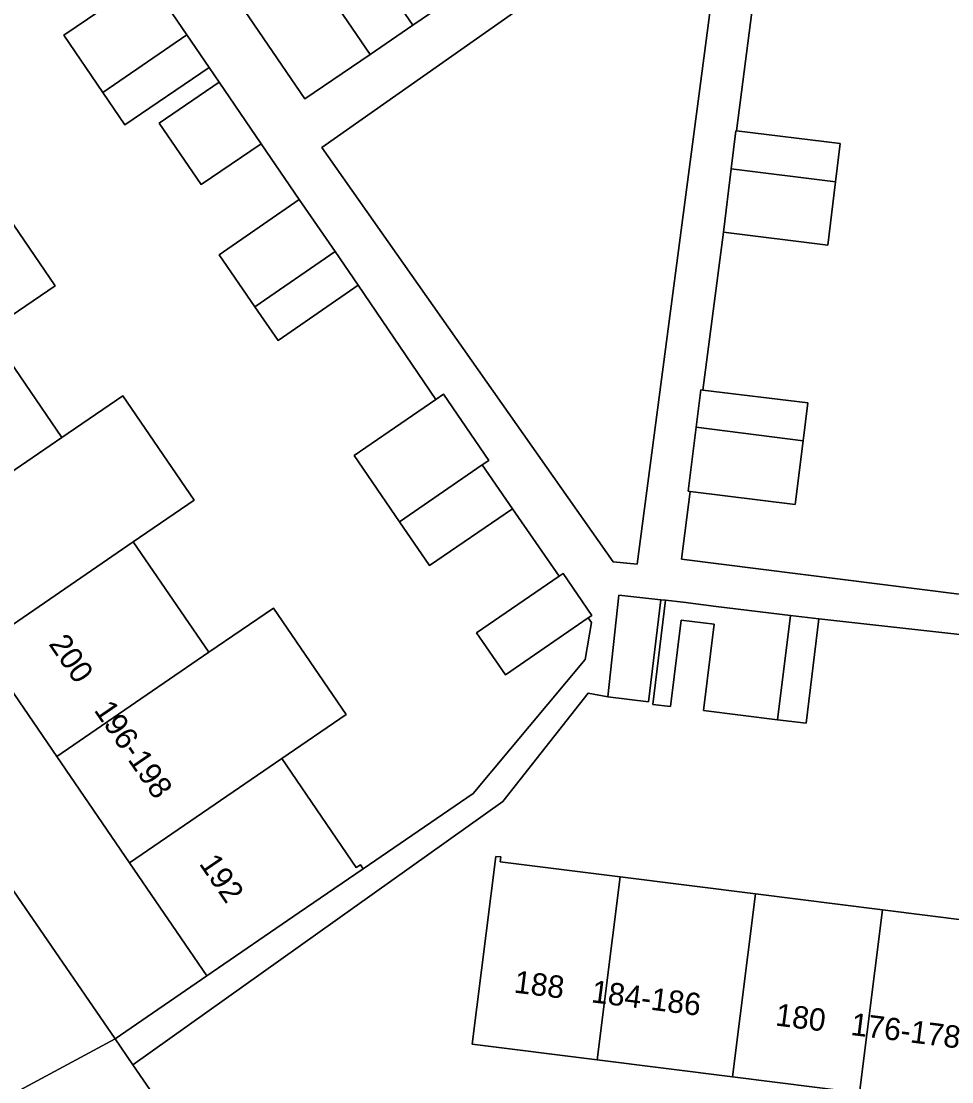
# Model space of a CAD drawing. Extents: x 158086 to 159499, y 382904 to 383981.
# Drawn here: x 158398.86 to 158440.46, y 383412.73 to 383460.14 of the extents above; entities that cross this region are included whole.
import ezdxf

# ---------------------------------------------------------------- set-up
doc = ezdxf.new("R2010")
doc.units = 0
for name, color, linetype in [('IMGEO_Erf', 7, 'Continuous'), ('IMGEO_Pand', 7, 'Continuous'), ('IMGEO_Pand_nummerreeks', 7, 'Continuous'), ('IMGEO_Voetpad_open', 7, 'Continuous')]:
    doc.layers.add(name, color=color, linetype=linetype)

msp = doc.modelspace()

# ---------------------------------------------------------------- linework, layer by layer
at = {"layer": 'IMGEO_Erf'}
for points in [[(158407.704, 383449.692), (158411.288, 383452.165), (158409.581, 383454.666), (158406.907, 383452.835), (158405.026, 383455.583), (158407.704, 383457.416), (158407.26, 383458.067), (158403.49, 383455.508), (158402.508, 383456.954), (158400.77, 383459.516), (158404.54, 383462.075), (158400.414, 383468.416), (158396.713, 383465.892), (158395.426, 383467.78), (158394.139, 383469.668), (158397.84, 383472.192), (158393.231, 383478.909), (158389.627, 383476.376), (158385.377, 383473.545), (158373.527, 383465.171)], [(158403.306, 383468.726), (158411.542, 383456.666), (158414.455, 383458.654), (158411.853, 383462.482)], [(158413.764, 383463.78), (158416.363, 383459.957), (158422.396, 383464.076)], [(158431.692, 383461.829), (158430.837, 383455.239), (158435.474, 383454.672), (158435.265, 383452.957), (158434.919, 383450.134), (158430.249, 383450.706), (158429.334, 383443.652), (158434.02, 383443.078), (158433.813, 383441.385), (158433.465, 383438.543), (158428.76, 383439.118), (158428.378, 383436.093), (158442.563, 383434.3), (158442.591, 383434.519), (158442.831, 383434.489), (158443.539, 383440.157), (158444.249, 383445.832), (158444.986, 383451.731), (158445.696, 383457.413), (158446.422, 383463.225)], [(158373.221, 383460.141), (158376.413, 383453.622), (158377.599, 383451.689), (158403.057, 383414.649), (158407.164, 383417.472), (158403.707, 383422.52), (158400.449, 383427.277), (158397.069, 383432.213), (158393.874, 383436.878), (158390.614, 383441.639), (158387.385, 383446.355), (158384.07, 383451.195), (158380.835, 383455.919), (158377.326, 383461.043)], [(158397.142, 383453.036), (158400.371, 383448.32), (158397.415, 383446.295), (158400.675, 383441.535), (158403.402, 383443.402), (158406.597, 383438.736), (158403.87, 383436.869), (158407.25, 383431.934), (158410.131, 383433.907), (158413.388, 383429.151), (158410.507, 383427.178), (158413.84, 383422.311), (158414.021, 383422.435), (158414.145, 383422.253), (158419.063, 383425.62), (158424.066, 383431.608), (158424.35, 383433.267), (158424.211, 383433.466), (158420.502, 383430.927), (158419.214, 383432.807), (158422.907, 383435.336), (158420.826, 383438.346), (158417.116, 383435.806), (158415.771, 383437.77), (158413.741, 383440.734), (158417.392, 383443.234), (158413.927, 383448.339), (158410.343, 383445.867), (158409.299, 383447.38), (158407.704, 383449.692)], [(158450.622, 383431.64), (158434.517, 383433.424), (158433.946, 383428.763), (158432.667, 383428.919), (158429.358, 383429.324), (158429.832, 383433.195), (158428.36, 383433.375), (158427.887, 383429.504), (158427.09, 383429.602), (158427.66, 383434.263), (158427.457, 383434.27), (158426.901, 383429.724), (158425.086, 383429.945), (158424.209, 383430.099), (158420.385, 383425.269), (158403.847, 383413.499), (158405.527, 383411.055), (158447.649, 383405.821)], [(158442.124, 383411.509), (158436.337, 383412.237), (158430.658, 383412.952), (158424.608, 383413.714), (158419.019, 383414.417), (158419.644, 383419.378), (158420.076, 383422.811), (158420.295, 383422.784), (158420.268, 383422.566), (158425.638, 383421.89), (158431.687, 383421.129), (158437.366, 383420.415), (158443.153, 383419.686)]]:
    msp.add_lwpolyline(points, dxfattribs=at)
msp.add_lwpolyline([(158430.534, 383467.331), (158412.293, 383454.502), (158425.326, 383435.97), (158426.393, 383435.872)], close=True, dxfattribs=at)
at = {"layer": 'IMGEO_Pand'}
for points in [[(158414.455, 383458.654), (158416.363, 383459.957), (158413.764, 383463.78), (158411.853, 383462.482)], [(158406.268, 383459.529), (158404.54, 383462.075), (158400.77, 383459.516), (158402.508, 383456.954)], [(158406.268, 383459.529), (158402.508, 383456.954), (158403.49, 383455.508), (158407.26, 383458.067)], [(158407.704, 383457.416), (158405.026, 383455.583), (158406.907, 383452.835), (158409.581, 383454.666)], [(158430.837, 383455.239), (158430.802, 383455.243), (158430.595, 383453.547), (158435.265, 383452.957), (158435.474, 383454.672)], [(158435.265, 383452.957), (158430.595, 383453.547), (158430.247, 383450.706), (158430.249, 383450.706), (158434.919, 383450.134)], [(158387.385, 383446.355), (158390.614, 383441.639), (158397.415, 383446.295), (158400.371, 383448.32), (158397.142, 383453.036), (158394.185, 383451.012)], [(158409.299, 383447.38), (158412.891, 383449.841), (158411.288, 383452.165), (158407.704, 383449.692)], [(158409.299, 383447.38), (158410.343, 383445.867), (158413.927, 383448.339), (158412.891, 383449.841)], [(158393.874, 383436.878), (158400.675, 383441.535), (158397.415, 383446.295), (158390.614, 383441.639)], [(158417.392, 383443.234), (158413.741, 383440.734), (158415.771, 383437.77), (158419.472, 383440.304), (158419.767, 383440.506), (158417.737, 383443.47)], [(158429.334, 383443.652), (158429.235, 383443.664), (158429.03, 383441.988), (158433.813, 383441.385), (158434.02, 383443.078)], [(158393.874, 383436.878), (158397.069, 383432.213), (158403.87, 383436.869), (158406.597, 383438.736), (158403.402, 383443.402), (158400.675, 383441.535)], [(158433.813, 383441.385), (158429.03, 383441.988), (158428.681, 383439.128), (158428.76, 383439.118), (158433.465, 383438.543)], [(158420.826, 383438.346), (158419.472, 383440.304), (158415.771, 383437.77), (158417.116, 383435.806)], [(158397.069, 383432.213), (158400.449, 383427.277), (158407.25, 383431.934), (158403.87, 383436.869)], [(158424.211, 383433.466), (158424.372, 383433.576), (158423.084, 383435.457), (158422.907, 383435.336), (158419.214, 383432.807), (158420.502, 383430.927)], [(158427.457, 383434.27), (158425.573, 383434.484), (158425.086, 383429.945), (158426.901, 383429.724)], [(158433.254, 383433.579), (158429.928, 383433.986), (158428.457, 383434.166), (158427.66, 383434.263), (158427.09, 383429.602), (158427.887, 383429.504), (158428.36, 383433.375), (158429.832, 383433.195), (158429.358, 383429.324), (158432.667, 383428.919)], [(158403.707, 383422.52), (158410.507, 383427.178), (158413.388, 383429.151), (158410.131, 383433.907), (158407.25, 383431.934), (158400.449, 383427.277)], [(158434.517, 383433.424), (158433.254, 383433.579), (158432.667, 383428.919), (158433.946, 383428.763)], [(158403.707, 383422.52), (158407.164, 383417.472), (158411.29, 383420.298), (158414.145, 383422.253), (158414.021, 383422.435), (158413.84, 383422.311), (158410.507, 383427.178)], [(158425.638, 383421.89), (158420.268, 383422.566), (158420.295, 383422.784), (158420.076, 383422.811), (158419.644, 383419.378), (158419.019, 383414.417), (158424.608, 383413.714)], [(158425.638, 383421.89), (158424.608, 383413.714), (158430.658, 383412.952), (158431.687, 383421.129)], [(158436.337, 383412.237), (158437.366, 383420.415), (158431.687, 383421.129), (158430.658, 383412.952)], [(158436.337, 383412.237), (158442.124, 383411.509), (158443.153, 383419.686), (158437.366, 383420.415)]]:
    msp.add_lwpolyline(points, close=True, dxfattribs=at)
at = {"layer": 'IMGEO_Voetpad_open'}
for points in [[(158422.396, 383464.076), (158416.363, 383459.957), (158414.455, 383458.654), (158411.542, 383456.666), (158403.306, 383468.726)], [(158404.54, 383462.075), (158406.268, 383459.529), (158407.26, 383458.067), (158407.704, 383457.416), (158409.581, 383454.666), (158411.288, 383452.165), (158412.891, 383449.841), (158413.927, 383448.339), (158417.392, 383443.234), (158417.737, 383443.47), (158419.767, 383440.506), (158419.472, 383440.304), (158420.826, 383438.346), (158422.907, 383435.336), (158423.084, 383435.457), (158424.372, 383433.576), (158424.211, 383433.466), (158424.35, 383433.267), (158424.066, 383431.608), (158419.063, 383425.62), (158414.145, 383422.253), (158411.29, 383420.298), (158407.164, 383417.472), (158403.057, 383414.649), (158403.847, 383413.499), (158420.385, 383425.269), (158424.209, 383430.099), (158425.086, 383429.945), (158425.573, 383434.484), (158427.457, 383434.27), (158427.66, 383434.263), (158428.457, 383434.166), (158429.928, 383433.986), (158433.254, 383433.579), (158434.517, 383433.424), (158450.622, 383431.64)], [(158442.563, 383434.3), (158428.378, 383436.093), (158428.76, 383439.118), (158428.681, 383439.128), (158429.03, 383441.988), (158429.235, 383443.664), (158429.334, 383443.652), (158430.249, 383450.706), (158430.247, 383450.706), (158430.595, 383453.547), (158430.802, 383455.243), (158430.837, 383455.239), (158431.692, 383461.829)], [(158398.608, 383412.252), (158403.057, 383414.649), (158377.599, 383451.689)], [(158405.527, 383411.055), (158403.847, 383413.499), (158403.057, 383414.649), (158398.608, 383412.252), (158398.871, 383411.866)]]:
    msp.add_lwpolyline(points, dxfattribs=at)
msp.add_lwpolyline([(158412.293, 383454.502), (158430.534, 383467.331), (158426.393, 383435.872), (158425.326, 383435.97)], close=True, dxfattribs=at)

# ---------------------------------------------------------------- texts
at = {"layer": 'IMGEO_Pand_nummerreeks'}
for s, rotation, p in [('200', 304.4039, (158400.062, 383432.304)), ('196-198', 304.4067, (158402.087, 383429.345)), ('192', 304.4039, (158406.786, 383422.484)), ('188', 352.8268, (158420.856, 383416.726)), ('184-186', 352.8214, (158424.31, 383416.291)), ('180', 352.8268, (158432.54, 383415.255)), ('176-178', 352.8299, (158435.91, 383414.831))]:
    msp.add_text(s, height=1, rotation=rotation, dxfattribs=at).set_placement(p)

doc.saveas('drawing.dxf')
